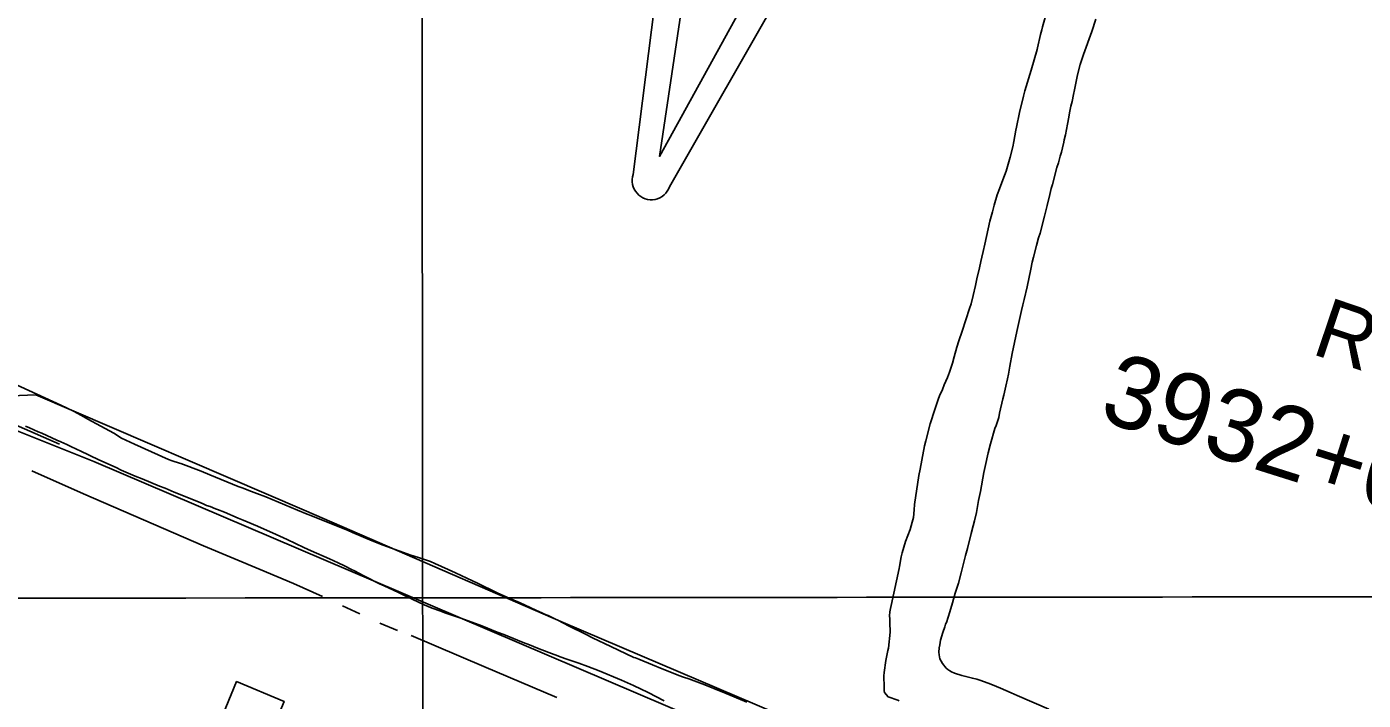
# Model space of a CAD drawing. Extents: x 3297716 to 3335574, y 688621 to 713991.
# Drawn here: x 3317059 to 3318912, y 696901 to 697835 of the extents above; entities that cross this region are included whole.
import ezdxf

# ---------------------------------------------------------------- set-up
doc = ezdxf.new("R2010")
doc.units = 0
for name, color, linetype in [('V-BLDG-OTLN', 7, 'Continuous'), ('V-GRID-MAJR', 7, 'Continuous'), ('V-RIVR-RANG-IDEN', 7, 'Continuous'), ('V-ROAD-CNTR', 7, 'Continuous'), ('V-SITE-VEGE', 7, 'Continuous'), ('V-SURV-IDEN', 7, 'Continuous'), ('V-TOPO-SHOR', 7, 'Continuous'), ('V-TOPO-WATR-IDEN', 7, 'Continuous'), ('V-UTIL-LINE', 7, 'Continuous')]:
    doc.layers.add(name, color=color, linetype=linetype)

msp = doc.modelspace()

# ---------------------------------------------------------------- linework, layer by layer
at = {"layer": 'V-BLDG-OTLN'}
msp.add_lwpolyline([(3317293.348, 696779.951), (3317331.394, 696871.003), (3317327.269, 696872.728), (3317349.819, 696926.6950000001), (3317415.722, 696899.155), (3317392.778, 696844.2440000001), (3317410.8740000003, 696836.683), (3317373.22, 696746.577)], close=True, dxfattribs=at)
at = {"layer": 'V-GRID-MAJR'}
for points in [[(3317610.85, 694015.48), (3317607.768, 697042.821), (3317601.597, 703104.4), (3317595.4250000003, 709166.008), (3317592.336, 712200.258)], [(3301847.299, 697030.213), (3307100.789, 697033.652), (3312354.279, 697037.855), (3317607.768, 697042.821), (3322861.257, 697048.552), (3328114.745, 697055.047), (3333368.231, 697062.306), (3333368.232, 697062.306)]]:
    msp.add_spline(points, degree=3, dxfattribs=at)
at = {"layer": 'V-ROAD-CNTR'}
msp.add_lwpolyline([(3318232.3634978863, 696770.316432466), (3317577.629807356, 697050.0018730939), (3317151.6366593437, 697231.8875093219), (3316818.760325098, 697364.846243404), (3316221.7315191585, 697621.951729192), (3316112.721737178, 697676.0476209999)], dxfattribs=at)
at = {"layer": 'V-SITE-VEGE'}
for points in [[(3318541.428, 697845.0380000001), (3318535.7830000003, 697828.0380000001), (3318524.145, 697796.241), (3318519.328, 697782.2980000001), (3318516.037, 697768.199), (3318513.577, 697756.481), (3318511.443, 697747.138), (3318510.13, 697740.854), (3318508.336, 697731.006), (3318506.686, 697724.718), (3318504.8850000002, 697715.377), (3318503.577, 697709.264), (3318501.948, 697699.757), (3318499.173, 697684.981), (3318497.529, 697678.018), (3318496.8740000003, 697674.618), (3318494.893, 697666.973), (3318493.414, 697660.518), (3318491.758, 697655.248), (3318489.2800000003, 697646.073), (3318487.291, 697639.446), (3318481.02, 697615.826), (3318479.363, 697610.389), (3318477.221, 697601.894), (3318473.938, 697586.943), (3318470.147, 697571.827), (3318463.87, 697548.375), (3318461.716, 697541.748), (3318459.076, 697531.5530000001), (3318454.615, 697515.241), (3318452.971, 697508.443), (3318451.174, 697498.594), (3318445.927, 697473.797), (3318441.6410000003, 697456.637), (3318440.001, 697449.164), (3318438.022, 697441.349), (3318431.616, 697412.304), (3318425.396, 697381.564), (3318422.134, 697363.902), (3318420.008, 697353.033), (3318418.529, 697346.24), (3318416.569, 697336.049), (3318413.608, 697323.818), (3318412.455, 697318.5530000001), (3318407.679, 697299.015), (3318406.536, 697292.902), (3318404.714, 697287.122), (3318402.887, 697281.853), (3318401.222, 697277.431), (3318395.098, 697256.527), (3318391.971, 697243.616), (3318387.697, 697224.93), (3318386.06, 697216.777), (3318381.3340000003, 697190.289), (3318378.7120000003, 697177.55), (3318375.609, 697161.078), (3318372.98, 697149.6950000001), (3318371.165, 697142.56), (3318368.1920000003, 697131.855), (3318363.254, 697111.129), (3318360.61, 697101.612), (3318358.302, 697092.439), (3318354.679, 697077.319), (3318350.882, 697063.046), (3318346.233, 697049.446), (3318342.6, 697036.023), (3318338.79, 697023.274), (3318333.98, 697008.655), (3318332.978, 697006.2760000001), (3318331.649, 697002.534), (3318328.9930000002, 696994.545), (3318326.015, 696984.1780000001), (3318324.7060000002, 696977.555), (3318324.059, 696973.309), (3318323.764, 696967.204), (3318323.791, 696963.643), (3318324.319, 696960.763), (3318325.018, 696958.223), (3318326.568, 696955.012)], [(3318366.17, 697443.931), (3318368.161, 697450.559), (3318371.296, 697462.113), (3318374.5870000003, 697476.044), (3318376.386, 697485.215), (3318379.836, 697500.503), (3318381.637, 697509.334), (3318382.954, 697514.9400000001), (3318385.1, 697522.927), (3318387.232, 697533.12), (3318394.463, 697565.052), (3318397.759, 697578.135), (3318400.235, 697587.48), (3318404.3740000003, 697601.414), (3318407.534, 697610.088), (3318412.361, 697622.503), (3318416.682, 697634.573), (3318422.48, 697653.61), (3318425.937, 697668.218), (3318427.577, 697675.693), (3318430.5160000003, 697691.317), (3318431.166, 697695.3910000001), (3318435.427, 697715.603), (3318441.029, 697738.5380000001), (3318443.011, 697745.675), (3318451.791, 697774.569), (3318459.725, 697802.948), (3318460.554, 697805.327), (3318464.4930000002, 697823.671), (3318466.139, 697830.297), (3318467.466, 697834.546), (3318472.099, 697850.5210000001)], [(3318268.737, 696900.157), (3318266.793, 696901.064), (3318253.264, 696905.617), (3318248.4020000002, 696911.642), (3318247.915, 696913.708), (3318247.648, 696916.756), (3318247.7060000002, 696921.915), (3318247.165, 696931.569), (3318247.1040000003, 696934.71), (3318247.579, 696939.384), (3318250.075, 696955.797), (3318250.661, 696958.4), (3318252.684, 696969.973), (3318253.696, 696973.123), (3318256.117, 696995.1630000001), (3318256.082, 696997.179), (3318255.541, 697006.925), (3318255.359, 697013.7390000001), (3318255.3510000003, 697017.615), (3318255.816, 697023.567), (3318256.574, 697028.073), (3318257.653, 697032.3690000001), (3318268.7260000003, 697083.53), (3318268.878, 697086.074), (3318271.151, 697099.828), (3318272.64, 697105.096), (3318277.447, 697120.732), (3318283.597, 697137.737), (3318286.577, 697147.594), (3318288.225, 697154.049), (3318289.505, 697164.746), (3318289.96, 697172.377), (3318295.9420000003, 697212.6140000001), (3318297.577, 697221.107), (3318299.858, 697233.841), (3318303.786, 697253.541), (3318305.431, 697260.506), (3318311.536, 697283.954), (3318317.835, 697304.01), (3318322.484, 697317.611), (3318324.653, 697322.884), (3318328.489, 697331.56), (3318331.156, 697338.023), (3318335.659, 697348.402), (3318338.489, 697355.884), (3318342.469, 697368.292), (3318344.949, 697376.96), (3318348.414, 697390.212), (3318351.232, 697399.221), (3318355.715, 697412.312), (3318366.17, 697443.931)], [(3317005.7120000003, 697355.669), (3317105.9760000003, 697309.773), (3317123.454, 697301.456), (3317134.933, 697295.38), (3317143.588, 697290.694), (3317179.446, 697270.8960000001), (3317190.051, 697264.287), (3317208.309, 697255.7000000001), (3317255.501, 697234.462), (3317260.4390000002, 697232.737), (3317270.49, 697229.469), (3317272.606, 697228.957), (3317300.657, 697218.252), (3317312.835, 697213.236), (3317352.183, 697197.336), (3317357.475, 697195.439), (3317370.531, 697190.432), (3317377.764, 697187.493)], [(3317542.311, 697065.041), (3317533.48, 697069.377), (3317525.182, 697073.714), (3317520.236, 697076.493), (3317513.346, 697080.139), (3317509.287, 697082.046), (3317499.221, 697087.25), (3317490.568, 697091.409), (3317478.5670000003, 697096.953), (3317453.151, 697108.029), (3317443.089, 697112.53), (3317419.961, 697123.6240000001), (3317399.486, 697132.973), (3317388.191, 697137.997), (3317378.659, 697141.9720000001), (3317364.364, 697148.202), (3317359.068, 697150.627), (3317352.011, 697153.39), (3317332.952, 697161.346), (3317323.073, 697165.143), (3317320.4250000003, 697166.358), (3317313.191, 697169.294), (3317308.251, 697171.019), (3317303.488, 697172.919), (3317296.7800000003, 697175.862), (3317263.255, 697189.3420000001), (3317250.901, 697194.706), (3317242.963, 697197.639), (3317218.784, 697207.67), (3317209.259, 697211.471), (3317189.844, 697219.9500000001), (3317182.606, 697223.417), (3317158.952, 697234.153), (3317133, 697246.633), (3317128.586, 697248.536), (3317119.057, 697252.863), (3317114.287, 697255.292), (3317106.169, 697258.929), (3317100.6950000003, 697261.528), (3317079.866, 697270.877), (3317074.574, 697273.126), (3317062.393, 697278.67), (3317057.279, 697280.743)], [(3317377.764, 697187.493), (3317390.29, 697182.658), (3317434.4080000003, 697164.326), (3317447.644, 697158.618), (3317452.7600000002, 697156.72), (3317460.348, 697153.609), (3317503.399, 697136.506), (3317510.458, 697133.387), (3317537.992, 697121.625), (3317552.813, 697115.573), (3317591.268, 697101.7760000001), (3317601.846, 697098.686), (3317609.076, 697096.451), (3317618.6010000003, 697093.002), (3317624.778, 697090.408), (3317643.134, 697082.273), (3317653.548, 697077.421), (3317676.676, 697066.329), (3317683.74, 697063.036), (3317711.281, 697049.689), (3317727.52, 697042.419), (3317742.8740000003, 697035.845), (3317756.995, 697029.437), (3317764.5870000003, 697025.797), (3317773.059, 697021.988), (3317776.592, 697020.253), (3317781.71, 697018.181), (3317790.889, 697013.671), (3317795.1240000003, 697011.768), (3317811.019, 697003.613), (3317833.444, 696992.341), (3317843.1580000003, 696987.135), (3317868.58, 696975.341), (3317900.7660000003, 696960.2220000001), (3317902.708, 696959.415), (3317907.471, 696957.691), (3317926.704, 696949.97), (3317939.94, 696944.3200000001), (3317952.8000000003, 696939.409), (3317963.034, 696935.259), (3317969.561, 696932.845), (3317976.968, 696930.258), (3317998.845, 696921.974), (3318021.7830000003, 696912.8150000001), (3318028.662, 696910.225), (3318048.6010000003, 696901.926), (3318057.078, 696897.939)], [(3317942.5270000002, 696900.101), (3317920.278, 696911.375), (3317900.1520000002, 696921.083), (3317887.794, 696926.799), (3317883.383, 696928.702), (3317852.325, 696941.672), (3317836.973, 696947.7170000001), (3317824.273, 696952.2000000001), (3317805.051, 696958.5700000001), (3317796.054, 696961.848), (3317792.878, 696963.057), (3317790.053, 696964.267), (3317782.646, 696967.03), (3317767.12, 696973.074), (3317755.825, 696977.743), (3317747.357, 696981.024), (3317720.184, 696991.911), (3317711.011, 696995.362), (3317689.66, 697003.828), (3317660.907, 697014.705), (3317638.506, 697022.109), (3317632.859, 697024.353), (3317620.864, 697028.664), (3317609.926, 697033.16), (3317593.1550000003, 697040.782), (3317586.269, 697044.25), (3317574.088, 697049.964), (3317554.3140000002, 697059.4990000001), (3317548.1350000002, 697062.27), (3317542.311, 697065.041)], [(3318326.568, 696955.012), (3318328.798, 696951.637), (3318333.929, 696945.4010000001), (3318335.809, 696943.378), (3318338.707, 696941.3640000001), (3318341.09, 696940.025), (3318345.342, 696938.1900000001), (3318355.541, 696934.872), (3318360.9760000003, 696933.723), (3318370.154, 696931.247), (3318376.099, 696929.764), (3318381.708, 696928.11), (3318395.819, 696923.123), (3318403.475, 696919.787), (3318409.258, 696917.456), (3318423.719, 696910.9450000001), (3318432.224, 696907.4450000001), (3318476.287, 696888.264)]]:
    msp.add_lwpolyline(points, dxfattribs=at)
at = {"layer": 'V-TOPO-SHOR'}
for p, q in [((3317520.588, 697020.7390000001), (3317496.7290000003, 697031.466)), ((3317573.06, 696997.5160000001), (3317548.34, 697007.4450000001))]:
    msp.add_line(p, q, dxfattribs=at)
for points in [[(3316888.505, 697350.876), (3316984.387, 697308.1900000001), (3317104.2290000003, 697255.878)], [(3317468.8880000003, 697044.4770000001), (3317428.788, 697062.465), (3317382.512, 697082.1680000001), (3317303.879, 697115.0700000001), (3317137.54, 697187.085), (3317065.963, 697218.7170000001)], [(3317793.6210000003, 696904.681), (3317692.507, 696947.426), (3317591.94, 696990.729)]]:
    msp.add_lwpolyline(points, dxfattribs=at)
at = {"layer": 'V-TOPO-WATR-IDEN'}
for points in [[(3317899.8143449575, 697629.7216733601), (3317937.9610151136, 697932.7871909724), (3317800.823833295, 697979.0331339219), (3318004.862806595, 698584.0879342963), (3318141.999988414, 698537.8419913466), (3318298.3323758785, 698811.482411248)], [(3318348.5773052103, 698794.5386174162), (3318303.8837831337, 698472.059141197), (3318238.8826683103, 698279.3055906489), (3318386.0688359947, 698229.6708889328), (3318325.6526589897, 698050.5134597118), (3318178.4664913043, 698100.1481614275), (3318106.622327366, 697887.1023125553), (3317950.0592742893, 697612.7778795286)], [(3318058.798780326, 697877.376748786), (3317936.3040644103, 697654.958101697), (3317973.517824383, 697906.1371131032)]]:
    msp.add_lwpolyline(points, dxfattribs=at)
msp.add_arc((3317924.936809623, 697621.2497764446), 26.512473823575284, 161.36466126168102, 341.364661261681, dxfattribs=at)
at = {"layer": 'V-UTIL-LINE'}
msp.add_lwpolyline([(3318178.094, 696848.78), (3317802.81, 697008.3910000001), (3317443.296, 697164.416), (3317071.183, 697324.084), (3316979.7660000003, 697320.341)], dxfattribs=at)

# ---------------------------------------------------------------- texts
at = {"layer": 'V-RIVR-RANG-IDEN'}
msp.add_text('R-226.6', height=82.999998, rotation=341.3219905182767, dxfattribs=at).set_placement((3318838.313, 697381.738))
at = {"layer": 'V-SURV-IDEN'}
msp.add_text('3932+01.6', height=99.99999999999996, rotation=342.50361112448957, dxfattribs=at).set_placement((3318543.145020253, 697290.043411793))

doc.saveas('drawing.dxf')
